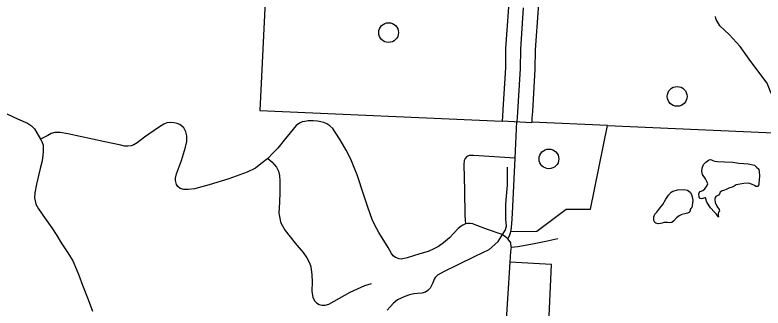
# Model space of a CAD drawing. Extents: x 653372 to 905732, y 627442 to 787275.
# Drawn here: x 669735 to 673522, y 779339 to 780825 of the extents above; entities that cross this region are included whole.
import ezdxf

# ---------------------------------------------------------------- set-up
doc = ezdxf.new("R2010")
doc.units = 0
for name, color, linetype in [('32', 7, 'Continuous'), ('33', 7, 'Continuous'), ('34', 7, 'Continuous'), ('35', 7, 'Continuous'), ('5', 7, 'Continuous'), ('56', 7, 'Continuous'), ('6', 7, 'Continuous')]:
    doc.layers.add(name, color=color, linetype=linetype)

msp = doc.modelspace()

# ---------------------------------------------------------------- linework, layer by layer
at = {"layer": '32'}
msp.add_line((672201.3, 780287.7), (672351.1, 780280.5), dxfattribs=at)
for points in [[(672233.1, 780869.5), (672233, 780865.4), (672218.7, 780654.8), (672217.5, 780556.5), (672204.5, 780345.3)], [(672307.9, 780862), (672293.7, 780651.8), (672292.5, 780553.8), (672277.2, 780305.9), (672276.2, 780284.1)], [(672383, 780866.2), (672382.9, 780858.6), (672368.6, 780648.8), (672367.5, 780551), (672354.2, 780336.1)], [(672204.5, 780345.3), (672202.3, 780310), (672201.3, 780287.7)], [(672354.2, 780336.1), (672352.1, 780301.8), (672351.1, 780280.5)]]:
    msp.add_lwpolyline(points, dxfattribs=at)
at = {"layer": '33'}
for points in [[(669693.5, 780323.3), (669747.8, 780299.1), (669799.4, 780277.2), (669818.6, 780263.7), (669834.1, 780247.2), (669846.7, 780228.2), (669864, 780196.1), (669871.8, 780183.4), (669877.3, 780165.6), (669878.5, 780151.8), (669878.5, 780133.1), (669876.3, 780113.9), (669872.7, 780085.4), (669862.7, 780046.4), (669843.8, 779967.1), (669836.4, 779923.3), (669834.6, 779898.1), (669836.8, 779882), (669840.7, 779864.9), (669853.8, 779842.5), (669888.1, 779792.3), (669922.4, 779745), (669947.1, 779707.4), (669969.1, 779669.9), (670002.2, 779618.8), (670028.5, 779577.9), (670045.9, 779534.4), (670058.8, 779504.9), (670076.4, 779455.1), (670105.6, 779381.6), (670126.9, 779323.7)], [(671014.5, 780096.7), (670980.5, 780069.5), (670953, 780048.6), (670911, 780028), (670817, 779994.5), (670718.7, 779963.3), (670643.3, 779943.8), (670611.9, 779940.3), (670589.4, 779940.3), (670572.1, 779944.4), (670560.1, 779955), (670552.4, 779966.1), (670547.2, 779985.2), (670548.3, 779997.5), (670553.3, 780019.1), (670578.6, 780087.4), (670598.7, 780154.4), (670605.4, 780184), (670605.6, 780212.3), (670600.4, 780232.8), (670590, 780252), (670570.2, 780269.3), (670555.9, 780275.6), (670541.5, 780278.9), (670520.4, 780279.6), (670504.4, 780277.9), (670488.2, 780271.8), (670462.5, 780255.1), (670391.2, 780205), (670354.1, 780177), (670336.3, 780166.6), (670323.1, 780161.9), (670306.3, 780159.5), (670290.4, 780160), (670270.9, 780164.2), (670190.5, 780181.9), (670002.1, 780222.5), (669964.5, 780228.7), (669936.9, 780229.5), (669918.6, 780224.2), (669902.3, 780214.5), (669864, 780196.1)], [(672246.6, 779647.8), (672244.5, 779668.8), (672237.7, 779682.2), (672230.7, 779690), (672213.9, 779703.4), (672196.3, 779714), (672127.3, 779737.7), (672064.7, 779761.2), (672053.3, 779765.5), (672039.8, 779767.2), (672028.1, 779767.1), (672016.1, 779765.3), (672002.1, 779759.1), (671993.3, 779753.7), (671978.4, 779742.2), (671934.5, 779695.4), (671904.1, 779669.9), (671878.7, 779650.6), (671855.9, 779638.5), (671827.5, 779625.7), (671784.7, 779613.4), (671720, 779592.9), (671692.6, 779587.3), (671680.3, 779588.8), (671662, 779594.6), (671649.8, 779603.8), (671641.3, 779615.3), (671625.2, 779646), (671577.5, 779722), (671556.2, 779759.9), (671543.8, 779787.9), (671521.5, 779850.9), (671501.7, 779912), (671467.1, 780014.8), (671452.8, 780051.5), (671434.8, 780093.7), (671411, 780140.1), (671380.9, 780191.9), (671356, 780231.5), (671344.2, 780249.1), (671328.6, 780263.1), (671313.2, 780272.8), (671299.4, 780279.6), (671283.1, 780283.3), (671266.4, 780287), (671244.4, 780287.7), (671219.1, 780287.7), (671202.3, 780285.4), (671189.2, 780282.6), (671175.8, 780276.5), (671159, 780264.2), (671143.6, 780245.5), (671097.1, 780190.4), (671065.4, 780150), (671040.2, 780123.6), (671014.5, 780096.7)], [(672267.3, 780099.8), (672055.5, 780112.8), (672036, 780111.7), (672023, 780106.6), (672014.4, 780097.9), (672008.5, 780086.4), (672006.8, 780066.9), (672010.6, 779935.3), (672011.8, 779807.7), (672013.9, 779785.9), (672016.1, 779765.3)], [(671014.5, 780096.7), (671035.3, 780079.9), (671058.5, 780053.1), (671068.8, 780033.8), (671074.7, 780011.9), (671075.3, 779983.5), (671076.4, 779924.6), (671074.2, 779876), (671071.1, 779820.1), (671075.4, 779794.6), (671079.9, 779774.1), (671088.8, 779756.4), (671102.6, 779732), (671153.7, 779667.2), (671193.7, 779620.5), (671213.2, 779593.8), (671224.2, 779572.4), (671230.9, 779554), (671234.7, 779535.7), (671238.2, 779508), (671239.3, 779471.6), (671237.2, 779424.5), (671243.5, 779392.3), (671253.1, 779373.1), (671261.6, 779364.9), (671275.1, 779357.2), (671288.1, 779353.2), (671305.5, 779354.1), (671324.6, 779359.3), (671350.4, 779373.1), (671432.4, 779418.6), (671505.8, 779453.5), (671539.9, 779463.7)], [(672246.6, 779647.8), (672281.2, 779650.3), (672346, 779663.2), (672423, 779678.5), (672452.2, 779684.5), (672483.3, 779691.5)], [(672246.6, 779647.8), (672245.5, 779637.2), (672244.4, 779625.8), (672240.8, 779571.1), (672217.2, 779200.1)]]:
    msp.add_lwpolyline(points, dxfattribs=at)
at = {"layer": '34'}
msp.add_lwpolyline([(672230.7, 779690), (672238, 779705.4), (672244.4, 779720.1), (672247.2, 779734.4), (672250.2, 779766.8), (672253.8, 779819.2), (672267.3, 780099.8), (672276.2, 780284.1)], dxfattribs=at)
at = {"layer": '35'}
for points in [[(673933.7, 780329.9), (673775, 780340.4), (673670.9, 780336), (673638.1, 780346.1), (673601.3, 780372.8), (673579.5, 780400.5), (673559.5, 780435.8), (673542.7, 780480), (673500.7, 780535.5), (673451.5, 780601.7), (673406.7, 780664.9), (673349.8, 780726.8), (673303, 780770.4), (673284.3, 780802.6), (673281.5, 780818.2)], [(673242.4, 779968.4), (673239.9, 779977.5), (673230, 779993.6), (673216.3, 780016.2), (673211.3, 780033), (673213.6, 780048.3), (673220.9, 780067.1), (673232.6, 780078.9), (673246, 780088), (673254.6, 780091.4), (673261.9, 780091.2), (673267.6, 780086.9), (673276.1, 780083.1), (673291.4, 780081.7), (673327, 780079.7), (673368.5, 780078.5), (673398.7, 780074.4), (673424.3, 780071.8), (673446.4, 780070.7), (673478.7, 780063.4), (673489.7, 780052.7), (673500.7, 780043.8), (673502, 780027.5), (673503.3, 780010.3)], [(672181, 779675.9), (672198, 779703), (672216.7, 779732.5), (672222.9, 779753.5), (672220.6, 779789.2), (672220.2, 779822.4), (672219.5, 779861.6), (672222.5, 779888.3), (672229.2, 779962.7), (672228.6, 780054.1)], [(673503.3, 780010.3), (673503.1, 779987.7), (673500.9, 779973.7), (673501.1, 779965.6), (673497.7, 779957.1), (673495.4, 779955.8), (673486.3, 779956.1), (673478.3, 779960.4), (673463.2, 779967.6), (673449.8, 779972.1), (673424, 779971.1), (673385.8, 779963.2), (673375.2, 779956.3), (673365.2, 779952.5), (673349.6, 779946.2), (673335.9, 779939.4), (673326.4, 779937.4), (673315.9, 779934.1), (673305.7, 779926.7), (673300.9, 779917.4), (673296.7, 779912.1), (673289.8, 779907.3), (673283.8, 779904.4), (673279.1, 779899.5), (673277.1, 779891), (673280.2, 779873.3), (673287.3, 779855.9), (673299.9, 779838.8), (673301.1, 779832.5), (673296.4, 779825.8), (673294.3, 779819.1), (673294.9, 779808.2), (673296.5, 779800.1), (673294.3, 779802.8), (673283.9, 779816.3), (673275.6, 779825.5), (673256.8, 779847.3), (673236.9, 779875), (673232.4, 779892.8), (673229.9, 779897.8), (673227.2, 779898.4), (673218, 779894.6), (673211.2, 779892.5), (673203.6, 779895), (673199.2, 779901), (673196.6, 779918.3), (673198.6, 779923.2), (673203.7, 779929.4), (673217, 779935.7), (673226.7, 779943.6), (673236.1, 779955), (673240.9, 779963), (673242.4, 779968.4)], [(672991.3, 779766.8), (672979.2, 779769.5), (672973.9, 779772.8), (672969.6, 779782.8), (672969.1, 779793.7), (672968.4, 779801.9), (672973.8, 779814.8), (672983.6, 779825.8), (672999.5, 779846.1), (673014.5, 779863.7), (673030.7, 779890.8), (673044, 779912.1), (673056.1, 779925.7), (673064.9, 779932.2), (673090, 779939.2), (673120.7, 779939.6), (673139.1, 779936.3), (673153.7, 779926.4), (673159.7, 779914.5), (673163.8, 779902.2)], [(673163.8, 779902.2), (673166.5, 779885.4), (673162.9, 779857.5), (673161.3, 779848), (673156.6, 779843.2), (673153.3, 779837.9), (673153.7, 779834.2), (673149.8, 779825.8), (673139.7, 779819.3), (673126.5, 779817), (673110.6, 779812.9), (673097.3, 779807), (673083.4, 779796.1), (673069.9, 779781.2), (673061, 779772.9), (673050.1, 779771.4), (673038.9, 779772.2), (673033, 779773.3), (673019.5, 779772.3), (673011.2, 779768.9), (673003.5, 779766.9), (672991.3, 779766.8)], [(672181, 779675.9), (672134.2, 779633.5), (672063.6, 779599.9), (671976.6, 779558.8), (671908.6, 779524.2), (671873.3, 779505.6), (671862.2, 779494.4), (671856.6, 779485.6), (671849.8, 779467), (671836.4, 779438.9), (671824.5, 779427.6), (671812.7, 779419.9), (671794.6, 779414.2), (671773.1, 779412.2), (671753.5, 779411), (671731.9, 779406.3), (671708.4, 779397.2), (671671.3, 779380.4), (671651.2, 779364.1), (671634.6, 779345.8), (671619.7, 779327.5)]]:
    msp.add_lwpolyline(points, dxfattribs=at)
at = {"layer": '5'}
msp.add_lwpolyline([(672735.1, 780264.2), (672351.1, 780280.9)], dxfattribs=at)
at = {"layer": '56'}
for centre in [(671626.8, 780735.6), (673087.3, 780412.2), (672438.1, 780095.4)]:
    msp.add_circle(centre, 50, dxfattribs=at)
at = {"layer": '6'}
for points in [[(671054.7, 782090.4), (671040.4, 781689.1), (670975.4, 780340.7)], [(670975.4, 780340.7), (672201.2, 780287.4)], [(672247.2, 779726.4), (672376.8, 779728.7), (672525, 779840.9), (672648.1, 779840.9), (672735.1, 780264.2), (673997.2, 780209.2), (673993.7, 780137), (674589.2, 779798), (674431.5, 778863.2)], [(674431.5, 778863.2), (673535.4, 778908.9), (672424.5, 778961.8), (672451.7, 779560.4), (672240.8, 779571.1)]]:
    msp.add_lwpolyline(points, dxfattribs=at)

doc.saveas('drawing.dxf')
